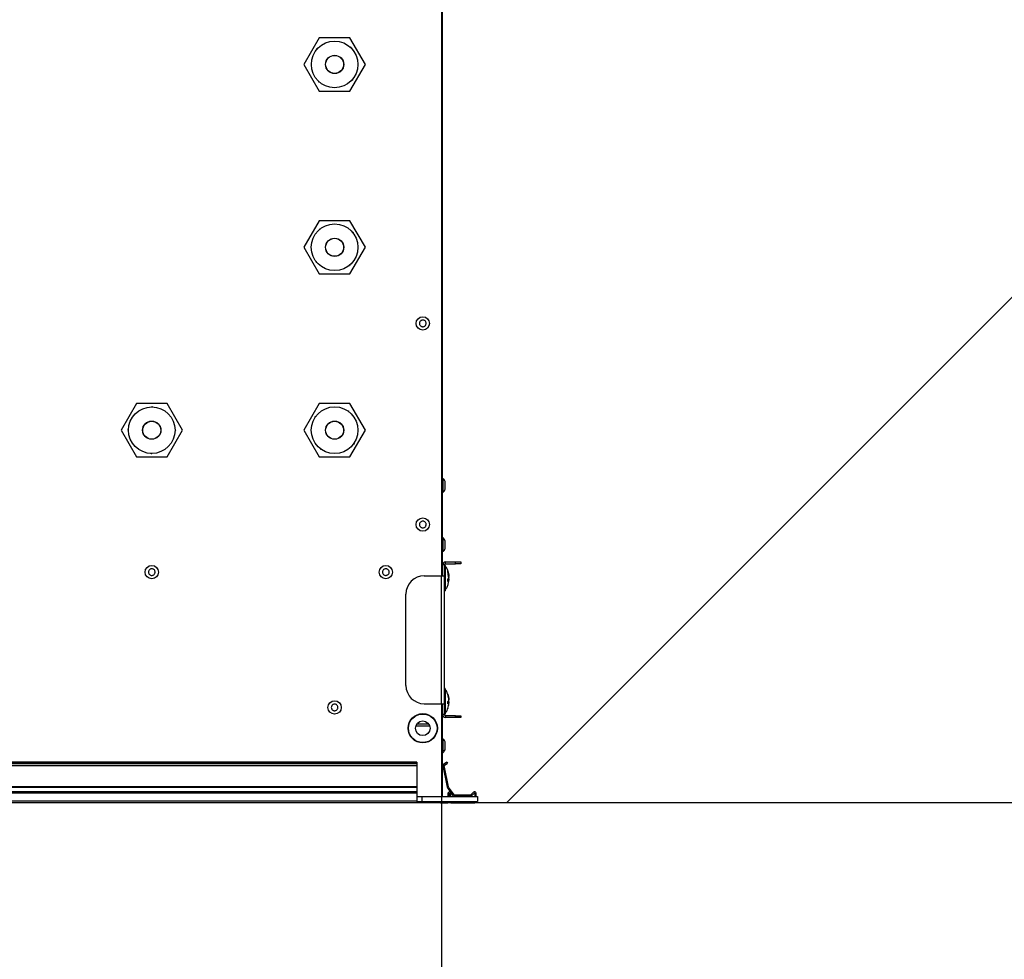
# Model space of a CAD drawing. Header units: millimetres. Extents: x -604189 to 881711, y -381903 to -7297.
# Tile 934 of 1056: x -547448 to -546910, y -179576 to -179062. Entities that reach past the tile are written whole.
import ezdxf

# ---------------------------------------------------------------- set-up
doc = ezdxf.new("R2010")
doc.units = ezdxf.units.MM
doc.header["$LTSCALE"] = 100
doc.linetypes.add('ACAD_ISO04W100', pattern=[30.5, 24, -3, 0.5, -3])
doc.layers.get('Defpoints').update_dxf_attribs({"color": 30})
doc.layers.add('2', color=2, linetype='Continuous', lineweight=25)
doc.layers.add('strop osie', color=80, linetype='ACAD_ISO04W100', lineweight=5)
doc.layers.add('Flowair', color=1, linetype='Continuous')
doc.layers.add('OPIS', color=7, linetype='Continuous')
doc.styles.get("Standard").update_dxf_attribs({"font": 'romans.shx', "width": 0.5})
doc.dimstyles.new('1 50', dxfattribs={"dimtxt": 150, "dimasz": 80, "dimexe": 1, "dimexo": 1, "dimgap": 20, "dimtad": 1, "dimdec": 0, "dimlfac": 0.1, "dimtxsty": 'Standard', "dimblk": 'ARCHTICK', "dimcen": 200, "dimclrd": 2, "dimadec": 1, "dimazin": 0, "dimtfac": 1, "dimtdec": 0, "dimtmove": 0, "dimatfit": 3, "dimldrblk": 'ARCHTICK', "dimfxl": 120, "dimfxlon": 1, "dimtfill": 1, "dimarcsym": 0})

# ---------------------------------------------------------------- blocks, each defined once
blk = doc.blocks.new('_ArchTick')
at = {"layer": 'strop osie', "color": 0, "const_width": 0.15}
blk.add_lwpolyline([(-0.5, -0.5), (0.5, 0.5)], dxfattribs=at)
blk = doc.blocks.new('*D3283')
at = {"layer": 'Defpoints', "color": 0, "linetype": 'ByBlock', "lineweight": 5, "transparency": 16777216}
for p in [(-549860.21, -159420.3), (-548544.07, -179490.3), (-536848.94, -179490.3)]:
    blk.add_point(p, dxfattribs=at)
at = {"layer": 'OPIS', "color": 0, "linetype": 'Continuous', "lineweight": -2, "transparency": 16777216}
for p, q in [((-548604.07, -159420.3), (-548543.07, -159420.3)), ((-548484.07, -179490.3), (-548545.07, -179490.3))]:
    blk.add_line(p, q, dxfattribs=at)
at = {"layer": 'OPIS', "color": 2, "lineweight": -2, "transparency": 16777216}
blk.add_line((-548544.07, -159420.3), (-548544.07, -179490.3), dxfattribs=at)
at = {"layer": 'OPIS', "color": 2, "linetype": 'ByBlock', "lineweight": -2, "transparency": 16777216, "xscale": 80, "yscale": 80, "zscale": 80}
for p, rotation in [((-548544.07, -159420.3), 90), ((-548544.07, -179490.3), 270)]:
    blk.add_blockref('_ArchTick', p, dxfattribs=dict(at, rotation=rotation))
at = {"layer": 'OPIS', "color": 0, "linetype": 'ByBlock', "lineweight": 13, "transparency": 16777216, "insert": (-548639.07, -169455.3), "char_height": 150, "attachment_point": 5, "rotation": 90, "bg_fill": 3, "box_fill_scale": 1.1, "bg_fill_color": 256, "bg_fill_true_color": 13158600, "bg_fill_transparency": 0}
blk.add_mtext('2007', dxfattribs=at)
blk = doc.blocks.new('*D3286')
at = {"layer": 'Defpoints', "color": 0, "linetype": 'ByBlock', "lineweight": 5, "transparency": 16777216}
for p in [(-551668.94, -179490.3), (-546883.97, -179730.3), (-546883.97, -181207.92)]:
    blk.add_point(p, dxfattribs=at)
at = {"layer": 'OPIS', "color": 0, "linetype": 'Continuous', "lineweight": -2, "transparency": 16777216}
for p, q in [((-551668.94, -181147.92), (-551668.94, -181208.92)), ((-546883.97, -181147.92), (-546883.97, -181208.92))]:
    blk.add_line(p, q, dxfattribs=at)
at = {"layer": 'OPIS', "color": 2, "lineweight": -2, "transparency": 16777216}
blk.add_line((-551668.94, -181207.92), (-546883.97, -181207.92), dxfattribs=at)
at = {"layer": 'OPIS', "color": 2, "linetype": 'ByBlock', "lineweight": -2, "transparency": 16777216, "xscale": 80, "yscale": 80, "zscale": 80, "rotation": 180}
blk.add_blockref('_ArchTick', (-551668.94, -181207.92), dxfattribs=at)
at = {"layer": 'OPIS', "color": 2, "linetype": 'ByBlock', "lineweight": -2, "transparency": 16777216, "xscale": 80, "yscale": 80, "zscale": 80}
blk.add_blockref('_ArchTick', (-546883.97, -181207.92), dxfattribs=at)
at = {"layer": 'OPIS', "color": 0, "linetype": 'ByBlock', "lineweight": 13, "transparency": 16777216, "insert": (-549276.45, -181112.92), "char_height": 150, "attachment_point": 5, "bg_fill": 3, "box_fill_scale": 1.1, "bg_fill_color": 256, "bg_fill_true_color": 13158600, "bg_fill_transparency": 0}
blk.add_mtext('478', dxfattribs=at)
blk = doc.blocks.new('FB 100V z KM 10.2017')
at = {"layer": 'Flowair', "linetype": 'Continuous'}
for p, q in [((9903.82, 4684.48), (9903.82, 5029.48)), ((9904.22, 4684.48), (9904.22, 5029.48)), ((9906.38, 4684.48), (9906.38, 5029.48)), ((9906.78, 4684.48), (9906.78, 5029.48)), ((9908.11, 5029.48), (9908.11, 4684.48)), ((9908.13, 4684.48), (9908.13, 5029.48)), ((9913.95, 5029.48), (9913.95, 4684.48)), ((9914, 4684.48), (9914, 5029.48)), ((9914.64, 5029.48), (9914.64, 4684.48)), ((9914.93, 4684.48), (9914.93, 5029.48)), ((10005.67, 4765.38), (9998.4, 4761.18)), ((10012.95, 4761.18), (10005.67, 4765.38)), ((10005.64, 4763.35), (10005.78, 4763.48)), ((10005.68, 4763.35), (10005.66, 4763.37)), ((10005.78, 4763.48), (10005.91, 4763.35)), ((9998.4, 4761.18), (9998.4, 4752.78)), ((10012.95, 4752.78), (10012.95, 4761.18)), ((9999.17, 4757.08), (9999.3, 4757.21)), ((9999.3, 4756.95), (9999.17, 4757.08)), ((9999.2, 4757.11), (9999.3, 4757.01)), ((10012.18, 4756.87), (10012.04, 4756.74)), ((10012.05, 4757), (10012.18, 4756.87)), ((10012.15, 4756.84), (10012.05, 4756.95)), ((9998.4, 4752.78), (10005.67, 4748.58)), ((10005.67, 4748.58), (10012.95, 4752.78)), ((10005.57, 4750.47), (10005.44, 4750.61)), ((10005.7, 4750.6), (10005.57, 4750.47)), ((10005.66, 4750.6), (10005.68, 4750.58)), ((10005.67, 4715.38), (9998.4, 4711.18)), ((10012.95, 4711.18), (10005.67, 4715.38)), ((10055.67, 4715.38), (10048.4, 4711.18)), ((10062.95, 4711.18), (10055.67, 4715.38)), ((10105.67, 4715.38), (10098.4, 4711.18)), ((10112.95, 4711.18), (10105.67, 4715.38)), ((9998.4, 4711.18), (9998.4, 4702.78)), ((10000.38, 4710.75), (10000.56, 4710.79)), ((10000.41, 4710.57), (10000.38, 4710.75)), ((10009.27, 4712.24), (10009.45, 4712.27)), ((10009.46, 4712.23), (10009.32, 4712.21)), ((10009.45, 4712.27), (10009.48, 4712.09)), ((10012.95, 4702.78), (10012.95, 4711.18)), ((10048.4, 4711.18), (10048.4, 4702.78)), ((10051.57, 4711.86), (10051.59, 4712.04)), ((10051.59, 4712.04), (10051.78, 4712.02)), ((10051.63, 4712.04), (10051.62, 4711.89)), ((10060.55, 4711.08), (10060.74, 4711.06)), ((10060.58, 4711.05), (10060.58, 4711.08)), ((10060.74, 4711.06), (10060.72, 4710.87)), ((10062.95, 4702.78), (10062.95, 4711.18)), ((10098.4, 4711.18), (10098.4, 4702.78)), ((10100.83, 4711.32), (10101.01, 4711.33)), ((10100.84, 4711.13), (10100.83, 4711.32)), ((10100.86, 4711.16), (10100.84, 4711.16)), ((10109.83, 4711.81), (10110.01, 4711.82)), ((10110.02, 4711.78), (10109.87, 4711.77)), ((10110.01, 4711.82), (10110.02, 4711.64)), ((10112.95, 4702.78), (10112.95, 4711.18)), ((10000.43, 4710.6), (10000.4, 4710.6)), ((9998.4, 4702.78), (10005.67, 4698.58)), ((10005.67, 4698.58), (10012.95, 4702.78)), ((10010.97, 4703.2), (10010.78, 4703.17)), ((10010.92, 4703.35), (10010.94, 4703.36)), ((10010.94, 4703.38), (10010.97, 4703.2)), ((10048.4, 4702.78), (10055.67, 4698.58)), ((10050.61, 4702.89), (10050.63, 4703.08)), ((10050.79, 4702.87), (10050.61, 4702.89)), ((10050.77, 4702.9), (10050.77, 4702.88)), ((10055.67, 4698.58), (10062.95, 4702.78)), ((10098.4, 4702.78), (10105.67, 4698.58)), ((10105.67, 4698.58), (10112.95, 4702.78)), ((10110.52, 4702.64), (10110.33, 4702.63)), ((10110.48, 4702.79), (10110.51, 4702.8)), ((10110.51, 4702.82), (10110.52, 4702.64)), ((10001.89, 4701.68), (10001.86, 4701.86)), ((10001.89, 4701.72), (10002.03, 4701.75)), ((10002.08, 4701.71), (10001.89, 4701.68)), ((10059.75, 4701.91), (10059.57, 4701.93)), ((10059.72, 4701.92), (10059.73, 4702.06)), ((10059.77, 4702.1), (10059.75, 4701.91)), ((10101.33, 4702.13), (10101.32, 4702.32)), ((10101.33, 4702.17), (10101.47, 4702.18)), ((10101.52, 4702.14), (10101.33, 4702.13)), ((9935.87, 4687.48), (9960.87, 4687.48)), ((9904.22, 4684.48), (9903.82, 4684.48)), ((9904.17, 4684.48), (9904.17, 4683.18)), ((9906.38, 4684.48), (9904.22, 4684.48)), ((9905.52, 4684.48), (9905.52, 4683.18)), ((9906.78, 4684.48), (9906.38, 4684.48)), ((9908.11, 4684.48), (9906.78, 4684.48)), ((9908.13, 4684.48), (9908.11, 4684.48)), ((9913.95, 4684.48), (9908.13, 4684.48)), ((9914, 4684.48), (9913.95, 4684.48)), ((9914.64, 4684.48), (9914, 4684.48)), ((9914.93, 4684.48), (9914.64, 4684.48)), ((9924.87, 4684.75), (9924.87, 4681)), ((9925.37, 4684.48), (9925.37, 4681.28)), ((9905.52, 4683.18), (9904.17, 4683.18)), ((9904.17, 4683.18), (9904.17, 4667.92)), ((9905.52, 4683.18), (9905.52, 4667.92)), ((9930.87, 4682.48), (9930.87, 4677.78)), ((9965.87, 4682.48), (9965.87, 4677.78)), ((9903.82, 4677.93), (9903.82, 4676.08)), ((9930.87, 4677.73), (9905.52, 4677.73)), ((9905.52, 4677.48), (9927.9, 4677.48)), ((9906.27, 4676.03), (9905.52, 4676.03)), ((9905.52, 4675.68), (9906.27, 4675.68)), ((9907.91, 4676.11), (9905.75, 4674.63)), ((9905.94, 4674.34), (9908.11, 4675.82)), ((9913.88, 4677.41), (9908.06, 4676.17)), ((9908.13, 4675.83), (9913.95, 4677.07)), ((9914, 4677.05), (9914.64, 4676.12)), ((9914.93, 4676.32), (9914.29, 4677.25)), ((9914.93, 4676.32), (9914.64, 4676.12)), ((9917.55, 4677.48), (9917.55, 4677.28)), ((9917.55, 4677.28), (9921.2, 4677.28)), ((9921.2, 4677.28), (9921.2, 4677.48)), ((9927.6, 4676.68), (9927.1, 4676.68)), ((9927.1, 4673.98), (9927.1, 4676.68)), ((9927.6, 4673.98), (9927.6, 4676.68)), ((9927.9, 4676.98), (9927.9, 4677.48)), ((9927.9, 4677.48), (9930.87, 4677.48)), ((9927.9, 4676.98), (9930.87, 4676.98)), ((9928.01, 4676.95), (9928.01, 4676.75)), ((9935.01, 4676.95), (9928.01, 4676.95)), ((9928.01, 4676.75), (9935.01, 4676.75)), ((9934.99, 4676.73), (9928.04, 4676.73)), ((9934.75, 4676.72), (9928.27, 4676.72)), ((9929.64, 4676.03), (9929.62, 4676.03)), ((9929.64, 4676.03), (9929.68, 4676.07)), ((9930.46, 4675.83), (9930.74, 4675.78)), ((9930.87, 4677.78), (9930.87, 4676.98)), ((9930.87, 4677.78), (9965.87, 4677.78)), ((9930.87, 4676.98), (9965.87, 4676.98)), ((9930.89, 4676.03), (9931.53, 4676.03)), ((9930.96, 4676.06), (9931.14, 4675.81)), ((9931.19, 4675.75), (9931.1, 4675.77)), ((9931.14, 4675.81), (9931.19, 4676.03)), ((9931.14, 4675.81), (9931.19, 4676.03)), ((9931.25, 4675.8), (9931.19, 4675.75)), ((9931.2, 4675.8), (9931.23, 4676.03)), ((9931.29, 4676.03), (9931.25, 4675.8)), ((9931.25, 4675.8), (9931.32, 4675.86)), ((9931.32, 4675.84), (9931.66, 4675.75)), ((9931.62, 4675.82), (9931.36, 4675.75)), ((9931.57, 4675.99), (9931.52, 4676.04)), ((9931.63, 4675.81), (9931.77, 4675.75)), ((9931.66, 4675.75), (9931.88, 4675.79)), ((9931.77, 4675.75), (9931.88, 4675.77)), ((9933.38, 4676.03), (9933.48, 4676.03)), ((9935.01, 4676.75), (9935.01, 4676.95)), ((9961.74, 4676.95), (9961.74, 4676.75)), ((9968.55, 4676.95), (9961.74, 4676.95)), ((9961.74, 4676.75), (9968.74, 4676.75)), ((9968.71, 4676.73), (9961.76, 4676.73)), ((9968.3, 4676.72), (9961.99, 4676.72)), ((9963.34, 4676.03), (9963.29, 4676.03)), ((9964.12, 4675.84), (9964.76, 4675.75)), ((9964.3, 4676.03), (9964.91, 4676.03)), ((9964.38, 4676.06), (9964.82, 4675.81)), ((9964.81, 4675.79), (9964.82, 4675.8)), ((9964.82, 4675.8), (9964.87, 4676.03)), ((9964.82, 4675.81), (9964.87, 4676.03)), ((9964.82, 4675.83), (9964.99, 4675.8)), ((9965, 4675.75), (9964.87, 4675.77)), ((9964.99, 4675.8), (9965.01, 4675.97)), ((9965.23, 4675.84), (9965, 4675.75)), ((9965.07, 4675.94), (9965.05, 4675.8)), ((9965.05, 4675.8), (9965.26, 4675.9)), ((9965.2, 4675.75), (9965.63, 4675.83)), ((9965.7, 4675.82), (9965.27, 4675.75)), ((9965.68, 4675.81), (9967.07, 4676.06)), ((9965.87, 4677.78), (9965.87, 4676.98)), ((10156.37, 4677.73), (9965.87, 4677.73)), ((9965.87, 4677.48), (9968.85, 4677.48)), ((9965.87, 4676.98), (9968.85, 4676.98)), ((9966.97, 4676.03), (9967.18, 4676.03)), ((9968.48, 4676.72), (9968.3, 4676.72)), ((9968.74, 4676.95), (9968.55, 4676.95)), ((9968.74, 4676.75), (9968.74, 4676.95)), ((9968.85, 4676.98), (9968.85, 4677.48)), ((9968.85, 4677.48), (10153.4, 4677.48)), ((9969.15, 4676.68), (9969.65, 4676.68)), ((9969.15, 4676.68), (9969.15, 4673.98)), ((9969.65, 4676.68), (9969.65, 4673.98)), ((9972.55, 4677.48), (9972.55, 4677.28)), ((9972.55, 4677.28), (9972.7, 4677.28)), ((9972.7, 4677.28), (9976.2, 4677.28)), ((9976.2, 4677.28), (9976.2, 4677.48)), ((9988.75, 4677.48), (9988.75, 4677.28)), ((9988.75, 4677.28), (9992.4, 4677.28)), ((9992.4, 4677.28), (9992.4, 4677.48)), ((9903.82, 4675.13), (9903.82, 4668.73)), ((9906.27, 4675.53), (9905.52, 4675.53)), ((9905.52, 4675.18), (9906.27, 4675.18)), ((9905.57, 4674.3), (9905.57, 4669.79)), ((9905.92, 4669.79), (9905.92, 4674.3)), ((9906.32, 4675.63), (9906.32, 4675.58)), ((9906.67, 4675.58), (9906.67, 4675.63)), ((9927.1, 4673.98), (9927.6, 4673.98)), ((9927.1, 4672.48), (9927.1, 4673.98)), ((9927.6, 4673.98), (9927.6, 4672.48)), ((9969.15, 4673.98), (9969.65, 4673.98)), ((9969.15, 4672.48), (9969.15, 4673.98)), ((9969.65, 4673.98), (9969.65, 4672.48)), ((9927.6, 4672.48), (9927.1, 4672.48)), ((9969.65, 4672.48), (9969.15, 4672.48)), ((9905.52, 4667.92), (9904.17, 4667.92)), ((9906.38, 4668.68), (9905.52, 4668.68)), ((9905.52, 4668.33), (9906.38, 4668.33)), ((9905.69, 4669.52), (9906.42, 4668.76)), ((9906.67, 4669), (9905.94, 4669.76))]:
    blk.add_line(p, q, dxfattribs=at)
for centre, radius in [((10005.67, 4756.98), 6.37), ((10005.67, 4756.98), 2.5), ((10005.67, 4756.98), 2.46), ((9966.87, 4756.98), 1.83), ((10005.67, 4706.98), 6.38), ((10055.67, 4706.98), 6.38), ((10105.67, 4706.98), 6.37), ((9929.87, 4706.98), 1.82), ((10005.67, 4706.98), 2.5), ((10005.67, 4706.98), 2.46), ((10055.67, 4706.98), 2.5), ((10055.67, 4706.98), 2.46), ((10105.67, 4706.98), 2.5), ((10105.67, 4706.98), 2.46), ((9966.87, 4692.98), 1.82), ((9924.17, 4682.88), 4), ((9924.17, 4682.88), 3.9), ((9924.17, 4682.88), 2), ((9979.87, 4682.88), 1.83), ((10034.87, 4682.88), 1.82)]:
    blk.add_circle(centre, radius, dxfattribs=at)
for centre, radius, start, end in [((9935.87, 4682.48), 5, 90, 180), ((9960.87, 4682.48), 5, 0, 90), ((9904.22, 4677.93), 0.4, 97.1808, 180), ((9904.22, 4676.08), 0.4, 180, 262.8192), ((9906.27, 4675.63), 0.4, 0, 90), ((9906.27, 4675.63), 0.05, 0, 90), ((9908.14, 4675.78), 0.4, 102.0352, 124.3281), ((9908.14, 4675.78), 0.05, 102.0352, 124.3281), ((9913.96, 4677.02), 0.4, 34.3281, 102.0352), ((9913.96, 4677.02), 0.05, 34.3281, 102.0352), ((9927.9, 4676.68), 0.8, 90, 180), ((9927.9, 4676.68), 0.3, 90, 180), ((9928.04, 4676.95), 0.025, 90, 180), ((9928.04, 4676.75), 0.025, 180, 270), ((9928.25, 4676.7), 0.025, 41.9688, 90), ((9934.77, 4676.7), 0.025, 90, 138.0312), ((9934.99, 4676.95), 0.025, 0, 90), ((9934.99, 4676.75), 0.025, 270, 0), ((9961.76, 4676.95), 0.025, 90, 180), ((9961.76, 4676.75), 0.025, 180, 270), ((9961.97, 4676.7), 0.025, 41.9688, 90), ((9968.5, 4676.7), 0.025, 90, 138.0312), ((9968.71, 4676.95), 0.025, 0, 90), ((9968.71, 4676.75), 0.025, 270, 0), ((9968.85, 4676.68), 0.8, 0, 90), ((9968.85, 4676.68), 0.3, 0, 90), ((9904.22, 4675.13), 0.4, 97.1808, 180), ((9905.97, 4674.3), 0.4, 124.3281, 180), ((9905.97, 4674.3), 0.05, 124.3281, 180), ((9906.27, 4675.58), 0.05, 270, 360), ((9906.27, 4675.58), 0.4, 270, 360), ((9904.22, 4668.73), 0.4, 180, 262.8192), ((9905.97, 4669.79), 0.4, 180, 224.0541), ((9905.97, 4669.79), 0.05, 180, 224.0541), ((9906.38, 4668.73), 0.4, 270, 44.0541), ((9906.38, 4668.73), 0.05, 270, 44.0541)]:
    blk.add_arc(centre, radius, start, end, dxfattribs=at)
for points, knots in [([(9967.23, 4756.14), (9967.14, 4756.11), (9966.94, 4756.04), (9966.63, 4756.08), (9966.34, 4756.21), (9966.12, 4756.43), (9965.98, 4756.71), (9965.94, 4757.02), (9966.01, 4757.32), (9966.17, 4757.59), (9966.36, 4757.74), (9966.57, 4757.85), (9966.81, 4757.9), (9967.12, 4757.87), (9967.4, 4757.74), (9967.63, 4757.52), (9967.76, 4757.24), (9967.8, 4756.93), (9967.73, 4756.63), (9967.57, 4756.36), (9967.38, 4756.21), (9967.26, 4756.15), (9967.23, 4756.14)], [0, 0, 0, 0, 0.053689, 0.107374, 0.161062, 0.214748, 0.268433, 0.322118, 0.375806, 0.429496, 0.483179, 0.500003, 0.553692, 0.607377, 0.66106, 0.714749, 0.768435, 0.82212, 0.875809, 0.929491, 0.983178, 1, 1, 1, 1]), ([(9930.04, 4706.08), (9929.94, 4706.07), (9929.74, 4706.05), (9929.44, 4706.16), (9929.19, 4706.34), (9929.02, 4706.61), (9928.95, 4706.91), (9928.97, 4707.22), (9929.11, 4707.5), (9929.32, 4707.73), (9929.54, 4707.83), (9929.77, 4707.89), (9930.01, 4707.9), (9930.31, 4707.8), (9930.55, 4707.61), (9930.73, 4707.35), (9930.8, 4707.04), (9930.77, 4706.73), (9930.64, 4706.45), (9930.42, 4706.23), (9930.21, 4706.12), (9930.08, 4706.09), (9930.04, 4706.08)], [0, 0, 0, 0, 0.053689, 0.107374, 0.161058, 0.214746, 0.268429, 0.322119, 0.375804, 0.429488, 0.483176, 0.500001, 0.553685, 0.60737, 0.661058, 0.714747, 0.768428, 0.822118, 0.875803, 0.929487, 0.983174, 1, 1, 1, 1]), ([(9966.87, 4692.06), (9966.77, 4692.07), (9966.56, 4692.09), (9966.29, 4692.25), (9966.08, 4692.48), (9965.97, 4692.77), (9965.95, 4693.08), (9966.04, 4693.38), (9966.22, 4693.64), (9966.47, 4693.82), (9966.71, 4693.88), (9966.94, 4693.89), (9967.18, 4693.85), (9967.45, 4693.7), (9967.66, 4693.47), (9967.78, 4693.18), (9967.8, 4692.87), (9967.71, 4692.57), (9967.53, 4692.32), (9967.27, 4692.14), (9967.04, 4692.07), (9966.9, 4692.07), (9966.87, 4692.06)], [0, 0, 0, 0, 0.053687, 0.107371, 0.161059, 0.214747, 0.26843, 0.322118, 0.375805, 0.42949, 0.48318, 0.500003, 0.55369, 0.607374, 0.661061, 0.714747, 0.768431, 0.822118, 0.875806, 0.929494, 0.983178, 1, 1, 1, 1]), ([(9979.73, 4681.98), (9979.63, 4682), (9979.43, 4682.05), (9979.18, 4682.25), (9979.02, 4682.51), (9978.94, 4682.82), (9978.98, 4683.13), (9979.11, 4683.41), (9979.33, 4683.63), (9979.61, 4683.77), (9979.85, 4683.8), (9980.09, 4683.77), (9980.32, 4683.69), (9980.56, 4683.5), (9980.73, 4683.24), (9980.8, 4682.93), (9980.77, 4682.62), (9980.63, 4682.34), (9980.41, 4682.12), (9980.13, 4681.98), (9979.89, 4681.95), (9979.76, 4681.97), (9979.73, 4681.98)], [0, 0, 0, 0, 0.053684, 0.107371, 0.161058, 0.214745, 0.268431, 0.322114, 0.375804, 0.42949, 0.483174, 0.499996, 0.553686, 0.607372, 0.661059, 0.714741, 0.768432, 0.822115, 0.875801, 0.92949, 0.983173, 1, 1, 1, 1]), ([(10034.34, 4682.13), (10034.27, 4682.2), (10034.11, 4682.34), (10033.98, 4682.62), (10033.94, 4682.93), (10034.02, 4683.24), (10034.18, 4683.5), (10034.43, 4683.69), (10034.72, 4683.79), (10035.04, 4683.79), (10035.26, 4683.71), (10035.46, 4683.58), (10035.63, 4683.41), (10035.77, 4683.13), (10035.8, 4682.82), (10035.73, 4682.52), (10035.56, 4682.25), (10035.32, 4682.06), (10035.02, 4681.96), (10034.71, 4681.96), (10034.48, 4682.04), (10034.37, 4682.12), (10034.34, 4682.13)], [0, 0, 0, 0, 0.053686, 0.107372, 0.161057, 0.214744, 0.268431, 0.322118, 0.375801, 0.42949, 0.483173, 0.499999, 0.553685, 0.607369, 0.661059, 0.714746, 0.76843, 0.822116, 0.875805, 0.929489, 0.983177, 1, 1, 1, 1]), ([(9917.56, 4677.28), (9917.6, 4677.24), (9917.77, 4677.07), (9918.08, 4676.87), (9918.37, 4676.77), (9918.47, 4676.74)], [0, 0, 0, 0, 0.16469, 0.687098, 1, 1, 1, 1]), ([(9918.47, 4676.73), (9918.47, 4676.73), (9918.45, 4676.73), (9918.52, 4676.73), (9918.69, 4676.73), (9918.94, 4676.73), (9919.23, 4676.73), (9919.47, 4676.73), (9919.7, 4676.73), (9919.92, 4676.73), (9920.14, 4676.73), (9920.27, 4676.73), (9920.27, 4676.73), (9920.28, 4676.73)], [0, 0, 0, 0, 0.022325, 0.129698, 0.237072, 0.344444, 0.451821, 0.559189, 0.592834, 0.70021, 0.807581, 0.914961, 1, 1, 1, 1]), ([(9920.27, 4676.74), (9920.37, 4676.77), (9920.66, 4676.86), (9920.97, 4677.06), (9921.15, 4677.24), (9921.18, 4677.28)], [0, 0, 0, 0, 0.283383, 0.85525, 1, 1, 1, 1]), ([(9928.26, 4676.73), (9928.5, 4676.54), (9928.94, 4676.2), (9929.47, 4676.06), (9929.71, 4676.01)], [0, 0, 0, 0, 0.559528, 1, 1, 1, 1]), ([(9929.54, 4676.03), (9929.79, 4675.97), (9930.29, 4675.83), (9930.82, 4675.78), (9931.08, 4675.75)], [0, 0, 0, 0, 0.49989, 1, 1, 1, 1]), ([(9930.24, 4675.86), (9930.26, 4675.86), (9930.46, 4675.81), (9930.67, 4675.79), (9930.87, 4675.78)], [0, 0, 0, 0, 0.070966, 1, 1, 1, 1]), ([(9931.08, 4675.75), (9931.04, 4675.78), (9930.97, 4675.83), (9930.91, 4675.97), (9930.89, 4676.03)], [0, 0, 0, 0, 0.500099, 1, 1, 1, 1]), ([(9931.08, 4675.75), (9931.09, 4675.76), (9931.11, 4675.77), (9931.12, 4675.79), (9931.13, 4675.79)], [0, 0, 0, 0, 0.696352, 1, 1, 1, 1]), ([(9931.13, 4675.79), (9931.13, 4675.79), (9931.14, 4675.8), (9931.14, 4675.8), (9931.14, 4675.81), (9931.14, 4675.81), (9931.14, 4675.81)], [0, 0, 0, 0, 0.376165, 0.671758, 0.925401, 1, 1, 1, 1]), ([(9931.19, 4675.75), (9931.2, 4675.76), (9931.21, 4675.77), (9931.23, 4675.78), (9931.23, 4675.79)], [0, 0, 0, 0, 0.663831, 1, 1, 1, 1]), ([(9931.23, 4675.79), (9931.23, 4675.79), (9931.22, 4675.79), (9931.21, 4675.8), (9931.2, 4675.8), (9931.2, 4675.8)], [0, 0, 0, 0, 0.374958, 0.751837, 1, 1, 1, 1]), ([(9931.25, 4675.8), (9931.25, 4675.8), (9931.25, 4675.8), (9931.24, 4675.79), (9931.23, 4675.79), (9931.23, 4675.79)], [0, 0, 0, 0, 0.314931, 0.629081, 1, 1, 1, 1]), ([(9931.25, 4675.79), (9931.27, 4675.8), (9931.31, 4675.83), (9931.35, 4675.86), (9931.37, 4675.87)], [0, 0, 0, 0, 0.4999, 1, 1, 1, 1]), ([(9931.38, 4675.79), (9931.37, 4675.79), (9931.37, 4675.79), (9931.35, 4675.8), (9931.35, 4675.8), (9931.34, 4675.8)], [0, 0, 0, 0, 0.375315, 0.752444, 1, 1, 1, 1]), ([(9931.36, 4675.75), (9931.36, 4675.76), (9931.37, 4675.77), (9931.38, 4675.78), (9931.38, 4675.79)], [0, 0, 0, 0, 0.663729, 1, 1, 1, 1]), ([(9931.41, 4675.8), (9931.41, 4675.8), (9931.4, 4675.8), (9931.39, 4675.79), (9931.38, 4675.79), (9931.38, 4675.79)], [0, 0, 0, 0, 0.315241, 0.629298, 1, 1, 1, 1]), ([(9931.53, 4676.03), (9931.58, 4675.97), (9931.69, 4675.83), (9931.78, 4675.78), (9931.83, 4675.75)], [0, 0, 0, 0, 0.49989, 1, 1, 1, 1]), ([(9931.58, 4675.95), (9931.6, 4675.93), (9931.64, 4675.89), (9931.68, 4675.86), (9931.7, 4675.84)], [0, 0, 0, 0, 0.500098, 1, 1, 1, 1]), ([(9931.83, 4675.75), (9932.09, 4675.78), (9932.61, 4675.83), (9933.13, 4675.97), (9933.38, 4676.03)], [0, 0, 0, 0, 0.49985, 1, 1, 1, 1]), ([(9933.48, 4676.03), (9933.23, 4675.97), (9932.73, 4675.83), (9932.2, 4675.78), (9931.94, 4675.75)], [0, 0, 0, 0, 0.500141, 1, 1, 1, 1]), ([(9932.28, 4675.79), (9932.31, 4675.79), (9932.41, 4675.79), (9932.5, 4675.82), (9932.56, 4675.83)], [0, 0, 0, 0, 0.387138, 1, 1, 1, 1]), ([(9932.78, 4675.86), (9932.76, 4675.86), (9932.68, 4675.84), (9932.6, 4675.83), (9932.53, 4675.83)], [0, 0, 0, 0, 0.185482, 1, 1, 1, 1]), ([(9933.54, 4676.06), (9933.76, 4676.13), (9934.21, 4676.27), (9934.58, 4676.58), (9934.76, 4676.73)], [0, 0, 0, 0, 0.500439, 1, 1, 1, 1]), ([(9961.99, 4676.73), (9962.23, 4676.54), (9962.76, 4676.14), (9963.53, 4675.94), (9964, 4675.86), (9964.12, 4675.84)], [0, 0, 0, 0, 0.390914, 0.848357, 1, 1, 1, 1]), ([(9964.29, 4675.81), (9964.38, 4675.8), (9964.52, 4675.77), (9964.67, 4675.76), (9964.72, 4675.76)], [0, 0, 0, 0, 0.62971, 1, 1, 1, 1]), ([(9964.76, 4675.75), (9964.67, 4675.78), (9964.51, 4675.83), (9964.37, 4675.97), (9964.3, 4676.03)], [0, 0, 0, 0, 0.500109, 1, 1, 1, 1]), ([(9964.76, 4675.75), (9964.77, 4675.76), (9964.79, 4675.77), (9964.81, 4675.79), (9964.81, 4675.79)], [0, 0, 0, 0, 0.696336, 1, 1, 1, 1]), ([(9964.82, 4675.8), (9964.82, 4675.8), (9964.82, 4675.81), (9964.82, 4675.81), (9964.82, 4675.81), (9964.82, 4675.81)], [0, 0, 0, 0, 0.166704, 0.811411, 1, 1, 1, 1]), ([(9964.91, 4676.03), (9965.01, 4675.97), (9965.2, 4675.83), (9965.38, 4675.78), (9965.47, 4675.75)], [0, 0, 0, 0, 0.499906, 1, 1, 1, 1]), ([(9965.03, 4675.79), (9965.02, 4675.79), (9965.02, 4675.79), (9965, 4675.8), (9964.99, 4675.8), (9964.99, 4675.8)], [0, 0, 0, 0, 0.374623, 0.752713, 1, 1, 1, 1]), ([(9965, 4675.75), (9965, 4675.76), (9965.01, 4675.77), (9965.02, 4675.78), (9965.03, 4675.79)], [0, 0, 0, 0, 0.663814, 1, 1, 1, 1]), ([(9965.05, 4675.8), (9965.05, 4675.8), (9965.05, 4675.8), (9965.04, 4675.79), (9965.03, 4675.79), (9965.03, 4675.79)], [0, 0, 0, 0, 0.314861, 0.629039, 1, 1, 1, 1]), ([(9965.47, 4675.75), (9965.72, 4675.78), (9966.23, 4675.83), (9966.72, 4675.97), (9966.97, 4676.03)], [0, 0, 0, 0, 0.499855, 1, 1, 1, 1]), ([(9967.18, 4676.03), (9966.94, 4675.97), (9966.46, 4675.83), (9965.96, 4675.78), (9965.71, 4675.75)], [0, 0, 0, 0, 0.500142, 1, 1, 1, 1]), ([(9965.71, 4675.8), (9965.71, 4675.8), (9965.71, 4675.79), (9965.71, 4675.79), (9965.71, 4675.79)], [0, 0, 0, 0, 0.821826, 1, 1, 1, 1]), ([(9966.35, 4675.85), (9966.62, 4675.9), (9967.15, 4676), (9967.91, 4676.25), (9968.3, 4676.58), (9968.49, 4676.73)], [0, 0, 0, 0, 0.350763, 0.70076, 1, 1, 1, 1]), ([(9972.57, 4677.27), (9972.61, 4677.23), (9972.78, 4677.06), (9973.08, 4676.87), (9973.37, 4676.77), (9973.48, 4676.74)], [0, 0, 0, 0, 0.14646, 0.680713, 1, 1, 1, 1]), ([(9973.47, 4676.73), (9973.47, 4676.73), (9973.47, 4676.73), (9973.58, 4676.73), (9973.77, 4676.73), (9974.04, 4676.73), (9974.35, 4676.73), (9974.59, 4676.73), (9974.81, 4676.73), (9975.01, 4676.73), (9975.19, 4676.73), (9975.29, 4676.73), (9975.28, 4676.73), (9975.27, 4676.73)], [0, 0, 0, 0, 0.062468, 0.169837, 0.27721, 0.384587, 0.491954, 0.599322, 0.632969, 0.740346, 0.847711, 0.955084, 1, 1, 1, 1]), ([(9975.27, 4676.74), (9975.39, 4676.78), (9975.7, 4676.89), (9976.01, 4677.09), (9976.17, 4677.25), (9976.18, 4677.27)], [0, 0, 0, 0, 0.362735, 0.93525, 1, 1, 1, 1]), ([(9988.76, 4677.28), (9988.8, 4677.24), (9988.97, 4677.06), (9989.28, 4676.87), (9989.57, 4676.77), (9989.67, 4676.74)], [0, 0, 0, 0, 0.157001, 0.67934, 1, 1, 1, 1]), ([(9989.67, 4676.73), (9989.67, 4676.73), (9989.67, 4676.73), (9989.8, 4676.73), (9990.01, 4676.73), (9990.29, 4676.73), (9990.53, 4676.73), (9990.76, 4676.73), (9990.99, 4676.73), (9991.24, 4676.73), (9991.41, 4676.73), (9991.49, 4676.73), (9991.48, 4676.73), (9991.47, 4676.73)], [0, 0, 0, 0, 0.078351, 0.185726, 0.293092, 0.400467, 0.507838, 0.541488, 0.648857, 0.756222, 0.863601, 0.970971, 1, 1, 1, 1]), ([(9991.47, 4676.74), (9991.56, 4676.77), (9991.85, 4676.86), (9992.16, 4677.05), (9992.33, 4677.23), (9992.37, 4677.27)], [0, 0, 0, 0, 0.277846, 0.856372, 1, 1, 1, 1])]:
    blk.add_open_spline(points, degree=3, knots=knots, dxfattribs=at)

msp = doc.modelspace()

# ---------------------------------------------------------------- hatches: boundary and pattern name
at = {"layer": 'OPIS', "linetype": 'ByBlock', "lineweight": 9}
h = msp.add_hatch(dxfattribs=at)
h.set_pattern_fill('ANSI36', color=0, scale=150)
h.set_pattern_definition([(45, (-306927.96, 32475.8), (252.5697, 926.0889), [1190.625, -238.125, 0, -238.125])])
h.paths.add_polyline_path([(-556073.92, -159870.3), (-556073.92, -161086.41), (-553567.18, -161086.41), (-553567.18, -159870.3)], flags=17)
h.paths.add_polyline_path([(-552198.92, -159870.3), (-553567.18, -159870.3), (-553567.18, -161086.41), (-556073.92, -161086.41), (-556073.92, -159870.3), (-556159.64, -159870.3), (-558143.92, -159870.3), (-558143.92, -160550.3), (-558143.92, -166895.28), (-553898.92, -166895.28), (-553898.92, -166928.69), (-553798.92, -166928.69, -0.267949), (-553348.92, -166149.27), (-553348.92, -165917.81, -0.414214), (-553691.86, -165574.88, -1), (-553005.98, -165574.88, -0.414214), (-553348.92, -165917.81), (-553348.92, -166149.27, 0.267949), (-553798.92, -166928.69), (-553798.92, -166988.69), (-553898.92, -166988.69), (-553898.92, -167020.26), (-552798.92, -167020.26), (-552798.92, -166988.69), (-552898.92, -166988.69), (-552898.92, -166928.69), (-552798.92, -166928.69), (-552798.92, -166895.28), (-552198.92, -166895.28)])
h.paths.add_polyline_path([(-536848.94, -159870.3), (-551668.94, -159870.3), (-551668.94, -164595.3), (-551663.99, -164595.3), (-551663.99, -164835.3), (-551667.26, -174525.3), (-551663.99, -174525.3), (-551663.99, -174765.3), (-551668.94, -179490.3), (-546883.97, -179490.3), (-546883.97, -179490.29), (-546643.97, -179490.29), (-541863.97, -179490.3), (-541863.97, -179490.29), (-541623.97, -179490.29), (-536848.94, -179490.3)])
h.paths.add_polyline_path([(-557762.33, -163516.72), (-557762.33, -163248.86), (-557987.33, -163248.86), (-557987.33, -163516.72)], flags=24)
h.paths.add_polyline_path([(-558062.4, -162687.18), (-557524.54, -162687.18), (-557524.54, -162462.18), (-558062.4, -162462.18)], flags=24)
h.paths.add_polyline_path([(-555574.23, -163637.66), (-555059.11, -163637.66), (-555059.11, -163538.32), (-555574.23, -163538.32)], flags=24)
h.paths.add_polyline_path([(-555574.15, -163527.65), (-555098.95, -163527.65), (-555098.95, -163428.38), (-555574.15, -163428.38)], flags=24)
h.paths.add_polyline_path([(-555976.22, -163645.14), (-555589.82, -163645.14), (-555589.82, -163529.76), (-555976.22, -163529.76)], flags=24)
h.paths.add_polyline_path([(-555935.57, -163533.4), (-555753.72, -163533.4), (-555753.72, -163435.37), (-555935.57, -163435.37)], flags=24)

# ---------------------------------------------------------------- linework, layer by layer
at = {"layer": '2', "color": 0}
msp.add_lwpolyline([(-545364.58, -179490.3), (-548184.58, -179490.31)], dxfattribs=at)

# ---------------------------------------------------------------- next in the draw order: dimensions: what is measured, and where the dimension line sits
at = {"layer": 'OPIS', "color": 0, "linetype": 'ByBlock', "lineweight": 13}
dim = msp.add_linear_dim(base=(-548544.07, -179490.3), p1=(-549860.21, -159420.3), p2=(-536848.94, -179490.3), angle=90, dimstyle='1 50', override={"dimfxl": 60, "dimarcsym": 1}, dxfattribs=at)
dim.commit()
dim.dimension.update_dxf_attribs({"geometry": '*D3283', "text_midpoint": (-548639.07, -169455.3)})

# ---------------------------------------------------------------- next in the draw order: dimensions: what is measured, and where the dimension line sits
dim = msp.add_linear_dim(base=(-546883.97, -181207.92), p1=(-551668.94, -179490.3), p2=(-546883.97, -179730.3), dimstyle='1 50', override={"dimtmove": 1, "dimfxl": 60, "dimarcsym": 1}, dxfattribs=at)
dim.commit()
dim.dimension.update_dxf_attribs({"geometry": '*D3286', "text_midpoint": (-549276.45, -181112.92)})

# ---------------------------------------------------------------- next in the draw order: linework, layer by layer
at = {"layer": 'Flowair', "ltscale": 0.01}
msp.add_line((-547217.37, -179486.91), (-547217.37, -179940.3), dxfattribs=at)

# ---------------------------------------------------------------- next in the draw order: block references
at = {"layer": 'Flowair', "xscale": 2, "yscale": 2, "zscale": 2, "rotation": 90}
msp.add_blockref('FB 100V z KM 10.2017', (-537861.92, -199297.95), dxfattribs=at)

doc.saveas('drawing.dxf')
